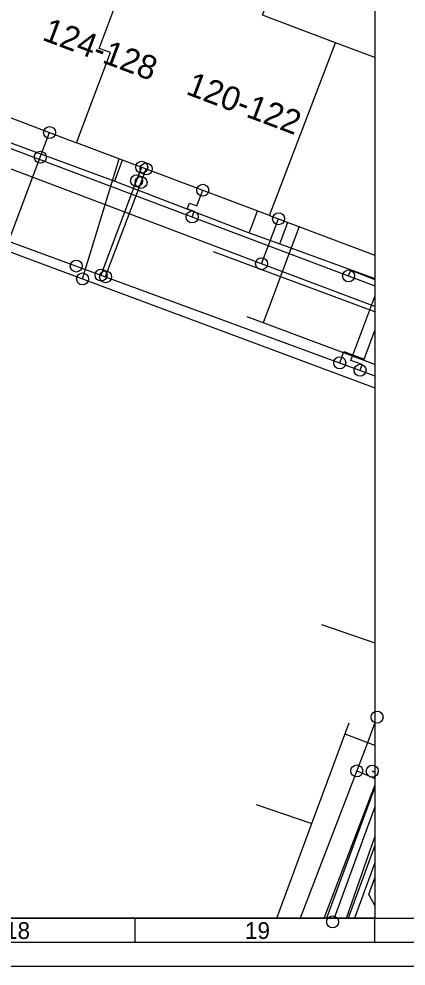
# Model space of a CAD drawing. Extents: x 192672 to 192910, y 446344 to 446512.
# Drawn here: x 192845.8 to 192861.94, y 446343.56 to 446383.03 of the extents above; entities that cross this region are included whole.
import ezdxf

# ---------------------------------------------------------------- set-up
doc = ezdxf.new("R2010")
doc.units = 0
for name, color, linetype in [('1010 viewport', 7, 'Continuous'), ('B-OI-KL-()_PUNTVANLEVERING_WATER-S', 7, 'Continuous'), ('B-OI-KL-BUISLEIDING_OLIEGASCHEMICALIEN_GASLAGEDRUK-G', 7, 'Continuous'), ('B-OI-KL-DATA-G', 7, 'Continuous'), ('B-OI-KL-DATA_GTWP-S', 7, 'Continuous'), ('B-OI-KL-DATA_HULPSTUK-S', 7, 'Continuous'), ('B-OI-KL-DATA_KABELBED-G', 7, 'Continuous'), ('B-OI-KL-DATA_MOF-S', 7, 'Continuous'), ('B-OI-KL-ET_LS-G', 7, 'Continuous'), ('B-OI-KL-ET_LS_DELIVERYPOINT-S', 7, 'Continuous'), ('B-OI-KL-ET_LS_MOF-S', 7, 'Continuous'), ('B-OI-KL-GAS_LD_AFTAKZADEL-S', 7, 'Continuous'), ('B-OI-KL-GAS_LD_BLAASGAT-S', 7, 'Continuous'), ('B-OI-KL-GAS_LD_DELIVERYPOINT-S', 7, 'Continuous'), ('B-OI-KL-GAS_LD_OVERGANGSSTUK-S', 7, 'Continuous'), ('B-OI-KL-WATER-G', 7, 'Continuous'), ('B-OI-RI-RIOOLVRIJVERVAL-G', 7, 'Continuous'), ('Default', 7, 'Continuous'), ('huisnummerreeks BGT', 7, 'Continuous'), ('pand op maaiveld vlak', 7, 'Continuous'), ('X-XX-AL-TEKENBLAD-S', 7, 'Continuous')]:
    doc.layers.add(name, color=color, linetype=linetype)

# ---------------------------------------------------------------- blocks, each defined once
blk = doc.blocks.new('B-OI-KL-DATA_HULPSTUK-S')
at = {"layer": 'Default'}
blk.add_circle((0, 0), 0.25, dxfattribs=at)
blk = doc.blocks.new('B-OI-KL-GAS_LD_AFTAKZADEL-S')
at = {"layer": 'Default'}
blk.add_circle((0, 0), 0.25, dxfattribs=at)
blk = doc.blocks.new('B-OI-KL-GAS_LD_BLAASGAT-S')
at = {"layer": 'Default'}
blk.add_circle((0, 0), 0.25, dxfattribs=at)
blk = doc.blocks.new('B-OI-KL-GAS_LD_DELIVERYPOINT-S')
at = {"layer": 'Default'}
blk.add_circle((0, 0), 0.25, dxfattribs=at)
blk = doc.blocks.new('B-OI-KL-GAS_LD_OVERGANGSSTUK-S')
at = {"layer": 'Default'}
blk.add_circle((0, 0), 0.25, dxfattribs=at)
blk = doc.blocks.new('B-OI-KL-ET_LS_DELIVERYPOINT-S')
at = {"layer": 'Default'}
blk.add_circle((0, 0), 0.25, dxfattribs=at)
blk = doc.blocks.new('B-OI-KL-ET_LS_MOF-S')
at = {"layer": 'Default'}
blk.add_circle((0, 0), 0.25, dxfattribs=at)
blk = doc.blocks.new('B-OI-KL-()_PUNTVANLEVERING_WATER-S')
at = {"layer": 'Default'}
blk.add_circle((0, 0), 0.25, dxfattribs=at)
blk = doc.blocks.new('B-OI-KL-DATA_GTWP-S')
at = {"layer": 'Default'}
blk.add_circle((0, 0), 0.25, dxfattribs=at)
blk = doc.blocks.new('B-OI-KL-DATA_MOF-S')
at = {"layer": 'Default'}
blk.add_circle((0, 0), 0.25, dxfattribs=at)

msp = doc.modelspace()

# ---------------------------------------------------------------- linework, layer by layer
at = {"layer": '1010 viewport'}
msp.add_lwpolyline([(192675.743, 446509.756), (192860.643, 446509.756), (192860.643, 446345.556), (192675.743, 446345.556)], close=True, dxfattribs=at)
at = {"layer": 'B-OI-KL-BUISLEIDING_OLIEGASCHEMICALIEN_GASLAGEDRUK-G'}
for p, q in [((192844.055, 446374.249), (192860.643, 446368.155)), ((192860.643, 446350.198), (192858.936, 446345.556))]:
    msp.add_line(p, q, dxfattribs=at)
for points in [[(192846.693, 446377.263), (192847.081, 446378.292)], [(192845.378, 446373.763), (192845.464, 446373.998), (192846.693, 446377.263)], [(192850.706, 446376.286), (192850.918, 446376.847)], [(192850.893, 446376.215), (192851.105, 446376.776)], [(192849.225, 446372.35), (192849.311, 446372.585), (192850.706, 446376.286)], [(192849.413, 446372.281), (192849.499, 446372.516), (192850.893, 446376.215)], [(192860.02, 446368.385), (192860.106, 446368.62), (192859.638, 446368.791), (192860.643, 446371.462)], [(192859.175, 446368.695), (192859.342, 446369.167), (192860.196, 446368.853), (192860.643, 446370.042)]]:
    msp.add_lwpolyline(points, dxfattribs=at)
at = {"layer": 'B-OI-KL-DATA-G'}
for p, q in [((192856.679, 446373.654), (192860.643, 446372.205)), ((192860.643, 446351.635), (192860.529, 446351.677)), ((192860.643, 446351.635), (192860.529, 446351.677)), ((192860.643, 446351.635), (192860.529, 446351.677)), ((192860.643, 446351.635), (192860.529, 446351.677)), ((192860.643, 446351.635), (192860.529, 446351.677)), ((192860.643, 446351.635), (192860.529, 446351.677)), ((192860.643, 446351.635), (192860.529, 446351.677)), ((192860.643, 446351.635), (192860.529, 446351.677)), ((192860.643, 446351.635), (192860.529, 446351.677)), ((192860.529, 446351.677), (192860.643, 446351.635)), ((192860.529, 446351.677), (192860.643, 446351.635)), ((192860.529, 446351.677), (192860.643, 446351.635)), ((192860.529, 446351.677), (192860.643, 446351.635)), ((192860.529, 446351.677), (192860.643, 446351.635)), ((192860.529, 446351.677), (192860.643, 446351.635)), ((192860.529, 446351.677), (192860.643, 446351.635)), ((192860.643, 446351.635), (192860.529, 446351.677)), ((192860.643, 446351.635), (192860.529, 446351.677)), ((192860.643, 446351.635), (192860.529, 446351.677)), ((192860.643, 446351.635), (192860.529, 446351.677)), ((192860.643, 446351.635), (192860.529, 446351.677)), ((192858.529, 446345.556), (192860.643, 446351.074)), ((192858.529, 446345.556), (192860.643, 446351.074)), ((192858.529, 446345.556), (192860.643, 446351.074)), ((192858.529, 446345.556), (192860.643, 446351.074)), ((192858.529, 446345.556), (192860.643, 446351.074)), ((192858.529, 446345.556), (192860.643, 446351.074)), ((192858.529, 446345.556), (192860.643, 446351.074)), ((192858.529, 446345.556), (192860.643, 446351.074)), ((192858.529, 446345.556), (192860.643, 446351.074)), ((192858.529, 446345.556), (192860.643, 446351.074)), ((192858.529, 446345.556), (192860.643, 446351.074)), ((192858.529, 446345.556), (192860.643, 446351.074)), ((192858.529, 446345.556), (192860.643, 446351.074)), ((192858.529, 446345.556), (192860.643, 446351.074)), ((192860.643, 446347.852), (192859.795, 446345.556))]:
    msp.add_line(p, q, dxfattribs=at)
for points in [[(192839.644, 446380.003), (192849.793, 446376.269)], [(192849.793, 446376.269), (192849.914, 446376.587), (192850.125, 446377.146)], [(192849.793, 446376.269), (192855.403, 446374.109)], [(192855.403, 446374.109), (192855.538, 446374.466), (192855.749, 446375.027)], [(192856.679, 446373.654), (192856.805, 446373.988), (192857.016, 446374.55)], [(192855.403, 446374.109), (192856.679, 446373.654)]]:
    msp.add_lwpolyline(points, dxfattribs=at)
at = {"layer": 'B-OI-KL-DATA_KABELBED-G'}
for p, q in [((192860.643, 446351.635), (192860.529, 446351.677)), ((192860.256, 446350.063), (192860.643, 446351.074)), ((192858.529, 446345.556), (192860.25, 446350.047)), ((192859.457, 446345.556), (192860.643, 446348.939))]:
    msp.add_line(p, q, dxfattribs=at)
for points in [[(192860.643, 446371.046), (192855.915, 446372.827), (192842.668, 446377.815), (192838.255, 446379.47)], [(192855.915, 446372.827), (192855.915, 446372.827), (192856.625, 446374.697)]]:
    msp.add_lwpolyline(points, dxfattribs=at)
at = {"layer": 'B-OI-KL-ET_LS-G'}
for p, q in [((192841.042, 446379.283), (192860.643, 446371.902)), ((192860.643, 446370.814), (192853.914, 446373.322)), ((192860.643, 446351.016), (192858.62, 446345.556)), ((192860.643, 446348.576), (192859.525, 446345.556))]:
    msp.add_line(p, q, dxfattribs=at)
for points in [[(192853.022, 446374.773), (192853.112, 446375.006), (192852.812, 446375.119), (192852.912, 446375.348), (192853.218, 446375.233), (192853.465, 446375.887)], [(192859.542, 446372.317), (192859.63, 446372.551), (192860.643, 446372.17)]]:
    msp.add_lwpolyline(points, dxfattribs=at)
at = {"layer": 'B-OI-KL-WATER-G'}
msp.add_line((192824.086, 446381.256), (192860.643, 446367.654), dxfattribs=at)
for points in [[(192848.454, 446372.189), (192849.982, 446377.199)], [(192860.643, 446353.695), (192860.249, 446352.632), (192857.52, 446345.556)], [(192859.884, 446351.687), (192860.118, 446351.597), (192860.643, 446351.373)]]:
    msp.add_lwpolyline(points, dxfattribs=at)
at = {"layer": 'B-OI-RI-RIOOLVRIJVERVAL-G'}
for p, q in [((192860.643, 446368.626), (192855.312, 446370.613)), ((192860.643, 446352.748), (192859.393, 446353.215)), ((192856.551, 446345.556), (192858.008, 446349.501))]:
    msp.add_line(p, q, dxfattribs=at)
for points in [[(192857.483, 446374.374), (192855.987, 446370.361)], [(192858.408, 446357.794), (192860.635, 446357.02), (192860.643, 446357.024)], [(192858.008, 446349.501), (192859.571, 446353.691)], [(192855.688, 446350.292), (192858.008, 446349.501)]]:
    msp.add_lwpolyline(points, dxfattribs=at)
at = {"layer": 'pand op maaiveld vlak'}
for p, q in [((192856.251, 446374.838), (192858.994, 446382.037)), ((192860.643, 446381.416), (192858.994, 446382.037)), ((192839.5, 446381.146), (192848.204, 446377.869)), ((192856.251, 446374.838), (192848.204, 446377.869)), ((192856.251, 446374.838), (192860.643, 446373.184)), ((192860.387, 446346.532), (192860.643, 446347.233)), ((192860.643, 446346.073), (192860.387, 446346.532))]:
    msp.add_line(p, q, dxfattribs=at)
for points in [[(192848.204, 446377.869), (192849.612, 446381.625), (192849.144, 446381.801), (192850.438, 446385.257), (192850.812, 446386.257)], [(192858.994, 446382.037), (192855.947, 446383.185), (192856.346, 446384.245), (192854.014, 446385.124), (192850.812, 446386.257)]]:
    msp.add_lwpolyline(points, dxfattribs=at)
at = {"layer": 'X-XX-AL-TEKENBLAD-S'}
for p, q in [((192850.643, 446344.556), (192850.643, 446345.556)), ((192860.643, 446344.556), (192860.643, 446345.556)), ((192674.743, 446344.556), (192908.543, 446344.556)), ((192671.743, 446343.556), (192909.543, 446343.556))]:
    msp.add_line(p, q, dxfattribs=at)
msp.add_lwpolyline([(192675.743, 446345.556), (192907.543, 446345.556), (192907.543, 446509.756), (192675.743, 446509.756)], close=True, dxfattribs=at)

# ---------------------------------------------------------------- block references
at = {"layer": 'B-OI-KL-()_PUNTVANLEVERING_WATER-S'}
for p in [(192848.454, 446372.189), (192860.73, 446353.928), (192859.884, 446351.687)]:
    msp.add_blockref('B-OI-KL-()_PUNTVANLEVERING_WATER-S', p, dxfattribs=at)
at = {"layer": 'B-OI-KL-DATA_GTWP-S'}
for p in [(192856.625, 446374.697), (192855.915, 446372.827)]:
    msp.add_blockref('B-OI-KL-DATA_GTWP-S', p, dxfattribs=at)
at = {"layer": 'B-OI-KL-DATA_HULPSTUK-S'}
msp.add_blockref('B-OI-KL-DATA_HULPSTUK-S', (192860.529, 446351.677), dxfattribs=at)
at = {"layer": 'B-OI-KL-DATA_MOF-S'}
msp.add_blockref('B-OI-KL-DATA_MOF-S', (192855.915, 446372.827), dxfattribs=at)
at = {"layer": 'B-OI-KL-ET_LS_DELIVERYPOINT-S'}
msp.add_blockref('B-OI-KL-ET_LS_DELIVERYPOINT-S', (192853.465, 446375.887), dxfattribs=at)
msp.add_blockref('B-OI-KL-ET_LS_DELIVERYPOINT-S', (192853.465, 446375.887), dxfattribs=at)
at = {"layer": 'B-OI-KL-ET_LS_MOF-S'}
for p in [(192853.022, 446374.773), (192859.542, 446372.317)]:
    msp.add_blockref('B-OI-KL-ET_LS_MOF-S', p, dxfattribs=at)
at = {"layer": 'B-OI-KL-GAS_LD_AFTAKZADEL-S'}
for p in [(192849.225, 446372.35), (192849.413, 446372.281), (192859.175, 446368.695), (192860.02, 446368.385), (192858.878, 446345.397)]:
    msp.add_blockref('B-OI-KL-GAS_LD_AFTAKZADEL-S', p, dxfattribs=at)
at = {"layer": 'B-OI-KL-GAS_LD_BLAASGAT-S'}
msp.add_blockref('B-OI-KL-GAS_LD_BLAASGAT-S', (192848.192, 446372.73), dxfattribs=at)
at = {"layer": 'B-OI-KL-GAS_LD_DELIVERYPOINT-S'}
for p in [(192847.081, 446378.292), (192850.918, 446376.847), (192851.105, 446376.776)]:
    msp.add_blockref('B-OI-KL-GAS_LD_DELIVERYPOINT-S', p, dxfattribs=at)
at = {"layer": 'B-OI-KL-GAS_LD_OVERGANGSSTUK-S'}
for p in [(192846.693, 446377.263), (192850.706, 446376.286), (192850.893, 446376.215)]:
    msp.add_blockref('B-OI-KL-GAS_LD_OVERGANGSSTUK-S', p, dxfattribs=at)

# ---------------------------------------------------------------- texts
at = {"layer": 'huisnummerreeks BGT'}
for s, p in [('124-128', (192846.73, 446382.163)), ('120-122', (192852.718, 446379.907))]:
    msp.add_text(s, height=1, rotation=339.4, dxfattribs=at).set_placement(p)
at = {"layer": 'X-XX-AL-TEKENBLAD-S'}
for s, p in [('18', (192845.224, 446344.685)), ('19', (192855.224, 446344.685))]:
    msp.add_text(s, height=0.7, dxfattribs=at).set_placement(p)

doc.saveas('drawing.dxf')
